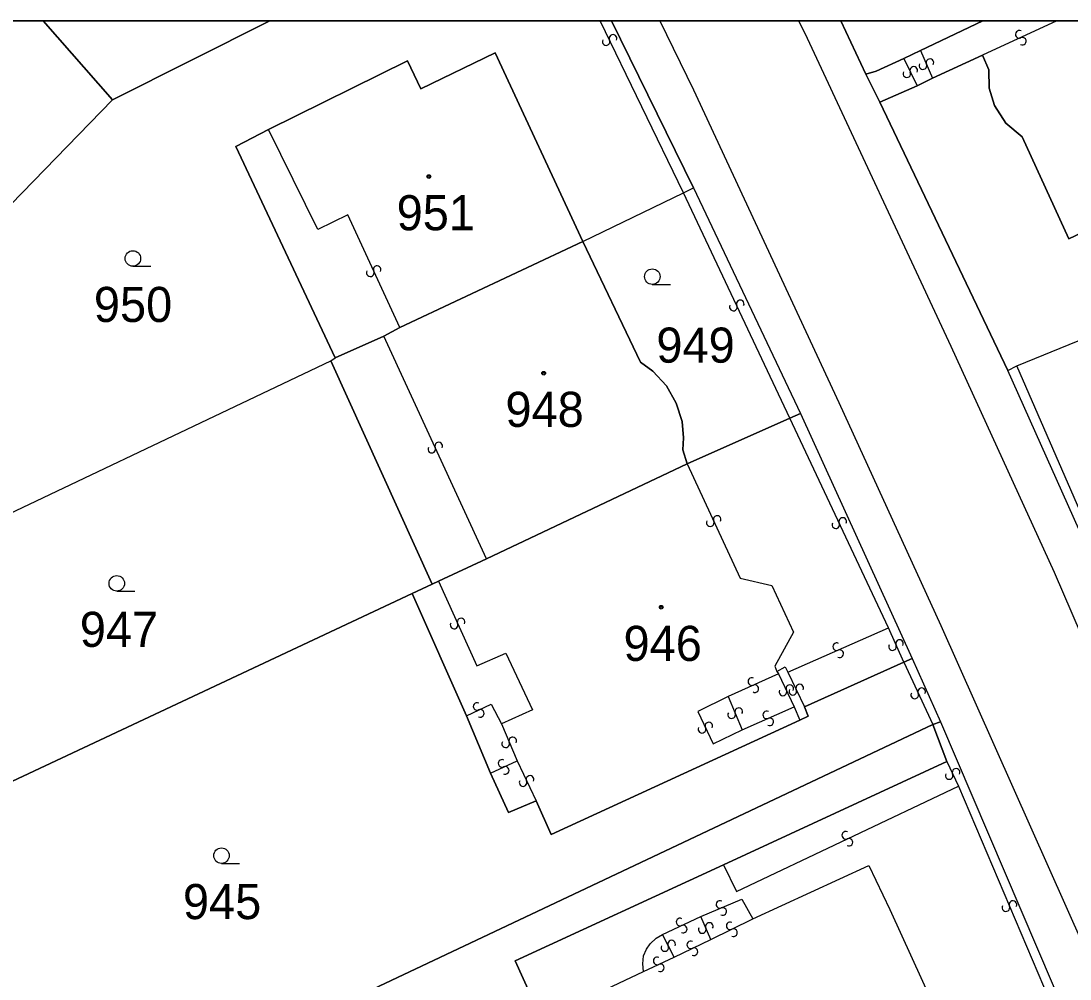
# Model space of a CAD drawing. Extents: x -600309 to -598967, y -1161267 to -1160292.
# Drawn here: x -599957.8 to -599907, y -1160338.7 to -1160292.3 of the extents above; entities that cross this region are included whole.
import ezdxf

# ---------------------------------------------------------------- set-up
doc = ezdxf.new("R2010")
doc.units = 0
for name, color, linetype in [('Level 1', 7, 'Continuous'), ('Level 13', 7, 'Continuous'), ('Level 3', 7, 'Continuous'), ('Level 4', 7, 'Continuous'), ('Level 5', 7, 'Continuous'), ('Level 60', 7, 'Continuous'), ('Vrstva 60', 7, 'Continuous'), ('Vrstva 63', 7, 'Continuous')]:
    doc.layers.add(name, color=color, linetype=linetype)

msp = doc.modelspace()

# ---------------------------------------------------------------- linework, layer by layer
at = {"layer": 'Level 1'}
for p, q in [((-599953.38, -1160296.17), (-599956.735, -1160292.347)), ((-599945.765, -1160292.347), (-599953.38, -1160296.17)), ((-599929.222, -1160292.347), (-599925.26, -1160300.42)), ((-599916.91, -1160294.92), (-599918.117, -1160292.347)), ((-599914.26, -1160293.77), (-599911.246, -1160292.347))]:
    msp.add_line(p, q, dxfattribs=at)
for points in [[(-599930.61, -1160303.03), (-599934.86, -1160293.89), (-599938.46, -1160295.63), (-599939.11, -1160294.28), (-599945.84, -1160297.6)], [(-599915.08, -1160294.16), (-599914.26, -1160293.77)], [(-599911.26, -1160294.01), (-599913.69, -1160295.11)], [(-599892.29, -1160294.62), (-599891.91, -1160295.49), (-599895.68, -1160297.2), (-599895.63, -1160298.05), (-599895.89, -1160298.93), (-599896.27, -1160299.54), (-599896.81, -1160300.02), (-599897.36, -1160300.32), (-599898.12, -1160300.52), (-599898.81, -1160300.5), (-599899.59, -1160300.27), (-599900.38, -1160299.71), (-599907.09, -1160302.9), (-599909.35, -1160297.95), (-599910.14, -1160297.29), (-599910.69, -1160296.44), (-599910.94, -1160295.6), (-599910.96, -1160294.72), (-599911.26, -1160294.01)], [(-599916.91, -1160294.92), (-599916.42, -1160294.77), (-599915.08, -1160294.16)], [(-599916.24, -1160296.27), (-599916.91, -1160294.92)], [(-599914.43, -1160295.49), (-599916.24, -1160296.27)], [(-599913.69, -1160295.11), (-599914.43, -1160295.49)], [(-599953.38, -1160296.17), (-599969.26, -1160312.49)], [(-599910.03, -1160309.27), (-599916.24, -1160296.27)], [(-599909.61, -1160309.05), (-599879.47, -1160296.77)], [(-599945.84, -1160297.6), (-599947.42, -1160298.43), (-599942.61, -1160308.66)], [(-599930.61, -1160303.03), (-599925.74, -1160300.66)], [(-599925.74, -1160300.66), (-599925.26, -1160300.42)], [(-599925.26, -1160300.42), (-599920.08, -1160311.35)], [(-599939.47, -1160307.18), (-599930.61, -1160303.03)], [(-599930.61, -1160303.03), (-599927.83, -1160308.86), (-599927.23, -1160309.3), (-599926.56, -1160310.01), (-599926.09, -1160310.85), (-599925.8, -1160311.74), (-599925.74, -1160312.53), (-599925.77, -1160313.11), (-599925.56, -1160313.78)], [(-599940.25, -1160307.61), (-599939.47, -1160307.18)], [(-599942.61, -1160308.66), (-599940.25, -1160307.61)], [(-599963.06, -1160318.42), (-599942.81, -1160308.8)], [(-599942.81, -1160308.8), (-599942.61, -1160308.66)], [(-599942.81, -1160308.8), (-599937.91, -1160319.62)], [(-599910.03, -1160309.27), (-599909.61, -1160309.05)], [(-599903.92, -1160322.94), (-599910.03, -1160309.27)], [(-599925.56, -1160313.78), (-599920.59, -1160311.58)], [(-599920.59, -1160311.58), (-599920.08, -1160311.35)], [(-599920.08, -1160311.35), (-599914.67, -1160323.21)], [(-599935.28, -1160318.39), (-599925.56, -1160313.78)], [(-599937.6, -1160319.47), (-599935.28, -1160318.39)], [(-599937.91, -1160319.62), (-599937.6, -1160319.47)], [(-599938.88, -1160320.06), (-599937.91, -1160319.62)], [(-599967, -1160333.27), (-599938.88, -1160320.06)], [(-599938.88, -1160320.06), (-599936.25, -1160325.99)], [(-599919.88, -1160325.55), (-599915.08, -1160323.39)], [(-599915.08, -1160323.39), (-599914.67, -1160323.21)], [(-599914.67, -1160323.21), (-599913.3, -1160326.28)], [(-599920.11, -1160326.2), (-599919.71, -1160326), (-599919.88, -1160325.55)], [(-599936.25, -1160325.99), (-599935.09, -1160328.76)], [(-599941.37, -1160339.49), (-599913.67, -1160326.41)], [(-599932.88, -1160330.11), (-599932.14, -1160331.73), (-599920.11, -1160326.2)], [(-599913.67, -1160326.41), (-599913.3, -1160326.28)], [(-599912.99, -1160328.2), (-599913.67, -1160326.41)], [(-599913.3, -1160326.28), (-599907.08, -1160340.82)], [(-599923.8, -1160333.2), (-599912.99, -1160328.2)], [(-599935.09, -1160328.76), (-599934.21, -1160330.66), (-599932.88, -1160330.11)], [(-599928.14, -1160350.54), (-599933.89, -1160337.85), (-599923.8, -1160333.2)]]:
    msp.add_lwpolyline(points, dxfattribs=at)
at = {"layer": 'Level 13'}
for centre, start, end in [((-599929.154, -1160293.19), 333.0208, 205.6108), ((-599909.486, -1160292.993), 61.9629, 294.5529), ((-599929.487, -1160293.349), 153.2353, 25.3333), ((-599909.334, -1160293.328), 242.1773, 114.2753), ((-599914.594, -1160294.741), 333.4185, 205.5165), ((-599914.15, -1160294.511), 150.2019, 22.7919), ((-599913.81, -1160294.369), 330.4163, 202.5143), ((-599914.926, -1160294.9), 153.204, 25.794), ((-599940.573, -1160304.383), 332.1002, 204.6902), ((-599940.908, -1160304.536), 152.3146, 24.4126), ((-599923.328, -1160306.197), 152.6218, 24.7198), ((-599922.993, -1160306.042), 332.4074, 204.9974), ((-599937.593, -1160312.924), 331.9098, 204.4998), ((-599937.928, -1160313.076), 152.1243, 24.2223), ((-599924.112, -1160316.484), 332.2198, 204.3178), ((-599918.033, -1160316.582), 332.3757, 204.9657), ((-599924.447, -1160316.637), 152.0054, 24.5954), ((-599918.368, -1160316.737), 152.5902, 24.6882), ((-599936.511, -1160321.446), 331.7111, 203.8091), ((-599936.848, -1160321.595), 151.4966, 24.0866), ((-599918.323, -1160322.641), 61.1498, 293.2478), ((-599915.281, -1160322.487), 330.8962, 203.4862), ((-599918.177, -1160322.979), 240.9353, 113.5253), ((-599915.62, -1160322.633), 151.1107, 23.2087), ((-599922.434, -1160324.332), 61.2296, 293.8196), ((-599922.286, -1160324.669), 241.4441, 113.5421), ((-599920.593, -1160324.672), 332.9199, 205.0179), ((-599920.113, -1160324.641), 333.2475, 205.3455), ((-599920.926, -1160324.829), 152.7055, 25.2955), ((-599920.446, -1160324.8), 153.0331, 25.6231), ((-599914.547, -1160324.977), 152.1856, 24.7756), ((-599914.212, -1160324.824), 332.4, 204.498), ((-599935.738, -1160325.533), 62.9668, 295.0648), ((-599935.581, -1160325.866), 242.7523, 115.3423), ((-599923.41, -1160325.93), 149.9287, 22.5187), ((-599923.069, -1160325.79), 330.1431, 202.2411), ((-599921.713, -1160325.941), 61.3352, 293.4332), ((-599924.846, -1160326.639), 152.6924, 25.2824), ((-599924.513, -1160326.482), 332.9069, 205.0049), ((-599921.566, -1160326.279), 241.1208, 113.7108), ((-599934.01, -1160327.199), 330.3779, 202.4759), ((-599934.35, -1160327.341), 150.1634, 22.7534), ((-599934.526, -1160328.292), 62.3166, 294.4146), ((-599934.373, -1160328.627), 242.1022, 114.6922), ((-599912.542, -1160328.723), 332.5739, 204.6719), ((-599933.172, -1160329.063), 332.6304, 204.7284), ((-599912.877, -1160328.878), 152.3594, 24.9494), ((-599933.507, -1160329.218), 152.416, 25.006), ((-599917.888, -1160331.773), 62.7533, 294.8513), ((-599917.732, -1160332.107), 242.5388, 115.1288), ((-599923.98, -1160335.12), 60.3615, 292.4594), ((-599910.13, -1160335.271), 150.19, 22.78), ((-599909.79, -1160335.129), 330.4045, 202.5025), ((-599923.839, -1160335.46), 240.147, 112.737), ((-599925.907, -1160335.972), 62.4402, 294.5382), ((-599925.753, -1160336.307), 242.2257, 114.8157), ((-599924.492, -1160336.186), 331.1691, 203.7591), ((-599923.48, -1160336.154), 63.4822, 295.5802), ((-599924.829, -1160336.333), 151.3835, 23.4815), ((-599923.32, -1160336.486), 243.2677, 115.8577), ((-599926.645, -1160337.203), 154.5651, 26.6631), ((-599926.316, -1160337.037), 334.3506, 206.9406), ((-599925.388, -1160337.073), 63.0345, 295.1325), ((-599925.231, -1160337.406), 242.8201, 115.4101), ((-599927.017, -1160337.852), 62.5175, 294.6155), ((-599926.863, -1160338.187), 242.3031, 114.8931)]:
    msp.add_arc(centre, 0.184, start, end, dxfattribs=at)
at = {"layer": 'Level 3'}
for p, q in [((-599925.74, -1160300.66), (-599929.77, -1160292.347)), ((-599907.663, -1160292.347), (-599911.26, -1160294.01))]:
    msp.add_line(p, q, dxfattribs=at)
for points in [[(-599926.881, -1160292.347), (-599925.26, -1160295.68), (-599918.22, -1160310.82), (-599913.28, -1160321.62), (-599898.54, -1160354.69), (-599898.1, -1160357.55), (-599899.14, -1160360.13)], [(-599887.6, -1160355.21), (-599893.47, -1160352.51), (-599898.82, -1160339.84), (-599907.78, -1160319.05), (-599912.78, -1160308.1), (-599919.74, -1160293.2), (-599920.159, -1160292.347)], [(-599914.26, -1160293.77), (-599913.69, -1160295.11)], [(-599915.08, -1160294.16), (-599914.43, -1160295.49)], [(-599939.47, -1160307.18), (-599942, -1160301.74), (-599943.44, -1160302.45), (-599945.84, -1160297.6)], [(-599920.59, -1160311.58), (-599925.74, -1160300.66)], [(-599935.28, -1160318.39), (-599940.25, -1160307.61)], [(-599903.62, -1160322.8), (-599909.61, -1160309.05)], [(-599915.81, -1160321.73), (-599920.59, -1160311.58)], [(-599925.56, -1160313.78), (-599922.99, -1160319.33), (-599921.47, -1160319.68), (-599920.41, -1160321.93), (-599921.32, -1160323.58), (-599921.22, -1160323.84)], [(-599937.6, -1160319.47), (-599935.75, -1160323.56), (-599934.35, -1160322.96), (-599933.05, -1160325.69), (-599934.56, -1160326.37)], [(-599920.69, -1160323.88), (-599915.81, -1160321.73)], [(-599915.08, -1160323.39), (-599915.81, -1160321.73)], [(-599915.08, -1160323.39), (-599913.67, -1160326.41)], [(-599921.14, -1160323.96), (-599923.58, -1160325.05)], [(-599921.22, -1160323.84), (-599920.82, -1160323.62), (-599920.69, -1160323.88)], [(-599921.22, -1160323.84), (-599921.14, -1160323.96)], [(-599921.14, -1160323.96), (-599920.38, -1160325.55)], [(-599920.69, -1160323.88), (-599919.88, -1160325.55)], [(-599923.58, -1160325.05), (-599925.05, -1160325.77), (-599924.3, -1160327.34), (-599922.9, -1160326.67)], [(-599923.58, -1160325.05), (-599922.9, -1160326.67)], [(-599936.25, -1160325.99), (-599935.06, -1160325.42), (-599934.56, -1160326.37)], [(-599922.9, -1160326.67), (-599920.38, -1160325.55)], [(-599920.38, -1160325.55), (-599920.11, -1160326.2)], [(-599934.56, -1160326.37), (-599933.8, -1160328.16)], [(-599935.09, -1160328.76), (-599933.8, -1160328.16)], [(-599933.8, -1160328.16), (-599932.88, -1160330.11)], [(-599912.99, -1160328.2), (-599912.43, -1160329.39)], [(-599923.8, -1160333.2), (-599923.18, -1160334.49), (-599912.43, -1160329.39)], [(-599912.43, -1160329.39), (-599907.49, -1160341.01)], [(-599922.39, -1160335.82), (-599916.76, -1160333.23), (-599915.75, -1160335.37), (-599912.17, -1160343.23)], [(-599924.9, -1160335.71), (-599922.92, -1160334.87), (-599922.39, -1160335.82)], [(-599926.76, -1160336.58), (-599924.9, -1160335.71)], [(-599924.41, -1160336.81), (-599924.9, -1160335.71)], [(-599924.41, -1160336.81), (-599922.39, -1160335.82)], [(-599927.67, -1160338.36), (-599927.71, -1160338), (-599927.67, -1160337.61), (-599927.54, -1160337.29), (-599927.36, -1160337.02), (-599927.07, -1160336.75), (-599926.76, -1160336.58)], [(-599926.2, -1160337.67), (-599926.76, -1160336.58)], [(-599926.2, -1160337.67), (-599924.41, -1160336.81)], [(-599927.67, -1160338.36), (-599926.2, -1160337.67)], [(-599929.12, -1160344.72), (-599931.26, -1160340.06), (-599927.67, -1160338.36)]]:
    msp.add_lwpolyline(points, dxfattribs=at)
at = {"layer": 'Level 5'}
for p, q in [((-599952.4, -1160304.22), (-599951.525, -1160304.22)), ((-599927.25, -1160305.1), (-599926.375, -1160305.1)), ((-599953.18, -1160319.95), (-599952.305, -1160319.95)), ((-599948.11, -1160333.13), (-599947.235, -1160333.13))]:
    msp.add_line(p, q, dxfattribs=at)
for centre, radius in [((-599938.07, -1160299.88), 0.09), ((-599938.07, -1160299.88), 0.0521), ((-599952.4, -1160303.845), 0.375), ((-599927.25, -1160304.725), 0.375), ((-599932.51, -1160309.4), 0.09), ((-599932.51, -1160309.4), 0.0521), ((-599953.18, -1160319.575), 0.375), ((-599926.82, -1160320.73), 0.09), ((-599926.82, -1160320.73), 0.0521), ((-599948.11, -1160332.755), 0.375)]:
    msp.add_circle(centre, radius, dxfattribs=at)
at = {"layer": 'Level 60'}
for points in [[(-599940.25, -1160307.61), (-599942.61, -1160308.66), (-599947.42, -1160298.43), (-599945.84, -1160297.6), (-599939.11, -1160294.28), (-599938.46, -1160295.63), (-599934.86, -1160293.89), (-599930.61, -1160303.03), (-599939.47, -1160307.18)], [(-599920.59, -1160311.58), (-599925.56, -1160313.78), (-599925.77, -1160313.11), (-599925.74, -1160312.53), (-599925.8, -1160311.74), (-599926.09, -1160310.85), (-599926.56, -1160310.01), (-599927.23, -1160309.3), (-599927.83, -1160308.86), (-599930.61, -1160303.03), (-599925.74, -1160300.66), (-599925.26, -1160300.42), (-599920.08, -1160311.35)], [(-599937.6, -1160319.47), (-599937.91, -1160319.62), (-599942.81, -1160308.8), (-599942.61, -1160308.66), (-599940.25, -1160307.61), (-599939.47, -1160307.18), (-599930.61, -1160303.03), (-599927.83, -1160308.86), (-599927.23, -1160309.3), (-599926.56, -1160310.01), (-599926.09, -1160310.85), (-599925.8, -1160311.74), (-599925.74, -1160312.53), (-599925.77, -1160313.11), (-599925.56, -1160313.78), (-599935.28, -1160318.39)], [(-599972.18, -1160328.53), (-599963.06, -1160318.42), (-599942.81, -1160308.8), (-599937.91, -1160319.62), (-599938.88, -1160320.06), (-599967, -1160333.27)], [(-599936.25, -1160325.99), (-599938.88, -1160320.06), (-599937.91, -1160319.62), (-599937.6, -1160319.47), (-599935.28, -1160318.39), (-599925.56, -1160313.78), (-599920.59, -1160311.58), (-599920.08, -1160311.35), (-599914.67, -1160323.21), (-599915.08, -1160323.39), (-599919.88, -1160325.55), (-599919.71, -1160326), (-599920.11, -1160326.2), (-599932.14, -1160331.73), (-599932.88, -1160330.11), (-599934.21, -1160330.66), (-599935.09, -1160328.76)], [(-599960.06, -1160347.74), (-599967, -1160333.27), (-599938.88, -1160320.06), (-599936.25, -1160325.99), (-599935.09, -1160328.76), (-599934.21, -1160330.66), (-599932.88, -1160330.11), (-599932.14, -1160331.73), (-599920.11, -1160326.2), (-599919.71, -1160326), (-599919.88, -1160325.55), (-599915.08, -1160323.39), (-599914.67, -1160323.21), (-599913.3, -1160326.28), (-599913.67, -1160326.41), (-599941.37, -1160339.49)], [(-599933.14, -1160352.93), (-599941.37, -1160339.49), (-599913.67, -1160326.41), (-599912.99, -1160328.2), (-599923.8, -1160333.2), (-599933.89, -1160337.85), (-599928.14, -1160350.54)], [(-599926.79, -1160349.94), (-599928.14, -1160350.54), (-599933.89, -1160337.85), (-599923.8, -1160333.2), (-599912.99, -1160328.2), (-599913.67, -1160326.41), (-599913.3, -1160326.28), (-599907.08, -1160340.82), (-599907.49, -1160341.01), (-599912.17, -1160343.23), (-599922.42, -1160347.93), (-599924.51, -1160348.94), (-599925.17, -1160349.19)]]:
    msp.add_lwpolyline(points, close=True, dxfattribs=at)
msp.add_lwpolyline([(-599903.92, -1160322.94), (-599910.03, -1160309.27), (-599909.61, -1160309.05), (-599879.47, -1160296.77)], dxfattribs=at)
at = {"layer": 'Vrstva 60'}
for points in [[(-599956.735, -1160292.347), (-599967.909, -1160292.347), (-599969.21, -1160293.61), (-599968.58, -1160294.17), (-599971.4, -1160296.8), (-599971.59, -1160296.62), (-599974.44, -1160299.42), (-599976.09, -1160297.88), (-599981.343, -1160292.347), (-599989.909, -1160292.347), (-599969.26, -1160312.49), (-599953.38, -1160296.17)], [(-599929.222, -1160292.347), (-599945.765, -1160292.347), (-599953.38, -1160296.17), (-599969.26, -1160312.49), (-599963.06, -1160318.42), (-599942.81, -1160308.8), (-599942.61, -1160308.66), (-599947.42, -1160298.43), (-599945.84, -1160297.6), (-599939.11, -1160294.28), (-599938.46, -1160295.63), (-599934.86, -1160293.89), (-599930.61, -1160303.03), (-599925.74, -1160300.66), (-599925.26, -1160300.42)], [(-599945.765, -1160292.347), (-599956.735, -1160292.347), (-599953.38, -1160296.17)], [(-599918.117, -1160292.347), (-599929.222, -1160292.347), (-599925.26, -1160300.42), (-599920.08, -1160311.35), (-599914.67, -1160323.21), (-599913.3, -1160326.28), (-599907.08, -1160340.82), (-599906.35, -1160342.67), (-599906.19, -1160343.09), (-599900.46, -1160356.48), (-599901.28, -1160361.05), (-599899.14, -1160360.13), (-599887.6, -1160355.21), (-599884.88, -1160354.05), (-599891.94, -1160351.55), (-599898.06, -1160336.74), (-599903.92, -1160322.94), (-599910.03, -1160309.27), (-599916.24, -1160296.27), (-599916.91, -1160294.92)], [(-599918.117, -1160292.347), (-599916.91, -1160294.92), (-599916.42, -1160294.77), (-599915.08, -1160294.16), (-599914.26, -1160293.77), (-599911.246, -1160292.347)]]:
    msp.add_lwpolyline(points, close=True, dxfattribs=at)
for points in [[(-599892.265, -1160292.347), (-599911.246, -1160292.347), (-599914.26, -1160293.77), (-599915.08, -1160294.16), (-599916.42, -1160294.77), (-599916.91, -1160294.92), (-599916.24, -1160296.27), (-599914.43, -1160295.49), (-599913.69, -1160295.11), (-599911.26, -1160294.01), (-599910.96, -1160294.72), (-599910.94, -1160295.6), (-599910.69, -1160296.44), (-599910.14, -1160297.29), (-599909.35, -1160297.95), (-599907.09, -1160302.9), (-599900.38, -1160299.71)], [(-599900.38, -1160299.71), (-599907.09, -1160302.9), (-599909.35, -1160297.95), (-599910.14, -1160297.29), (-599910.69, -1160296.44), (-599910.94, -1160295.6), (-599910.96, -1160294.72), (-599911.26, -1160294.01), (-599913.69, -1160295.11), (-599914.43, -1160295.49), (-599916.24, -1160296.27), (-599910.03, -1160309.27), (-599909.61, -1160309.05), (-599879.47, -1160296.77)]]:
    msp.add_lwpolyline(points, dxfattribs=at)
at = {"layer": 'Vrstva 63'}
msp.add_lwpolyline([(-600308.541, -1160292.347), (-598967.108, -1160292.347), (-598967.108, -1161267.031), (-600308.541, -1161267.031)], close=True, dxfattribs=at)

# ---------------------------------------------------------------- texts
at = {"layer": 'Level 4'}
for s, p in [('951', (-599939.629, -1160302.48)), ('950', (-599954.289, -1160306.92)), ('949', (-599927.054, -1160308.89)), ('948', (-599934.362, -1160312)), ('947', (-599954.969, -1160322.65)), ('946', (-599928.644, -1160323.33)), ('945', (-599949.976, -1160335.83))]:
    msp.add_text(s, height=1.7, dxfattribs=at).set_placement(p)

doc.saveas('drawing.dxf')
